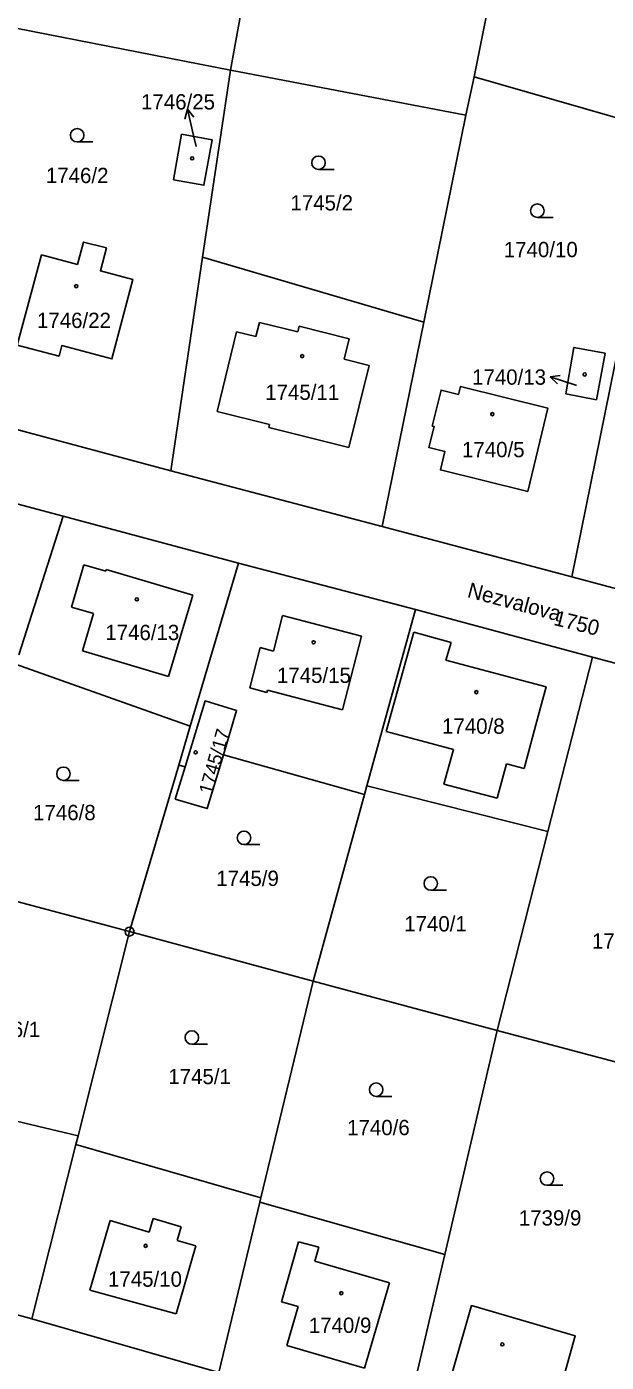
# Model space of a CAD drawing. Extents: x -733394 to -722299, y -1082822 to -1075049.
# Drawn here: x -728573.6 to -728509.2, y -1078430.2 to -1078281.8 of the extents above; entities that cross this region are included whole.
import ezdxf

# ---------------------------------------------------------------- set-up
doc = ezdxf.new("R2010")
doc.units = 0
for name, color, linetype in [('Hranice parcel', 7, 'Continuous'), ('Parcelní čísla', 7, 'Continuous'), ('Pop  PČ popisy', 7, 'Continuous'), ('Vnitřní kresba', 7, 'Continuous'), ('Značky bodu BP', 7, 'Continuous'), ('Značky budov', 7, 'Continuous'), ('Značky kultur', 7, 'Continuous')]:
    doc.layers.add(name, color=color, linetype=linetype)

msp = doc.modelspace()

# ---------------------------------------------------------------- linework, layer by layer
at = {"layer": 'Hranice parcel'}
for p, q in [((-728520.23, -1078269.36), (-728523.87, -1078287.38)), ((-728549.42, -1078278.22), (-728550.93, -1078286.64)), ((-728550.93, -1078286.64), (-728576.5, -1078281.63)), ((-728550.93, -1078286.64), (-728554.03, -1078307.41)), ((-728524.79, -1078291.64), (-728550.93, -1078286.64)), ((-728523.87, -1078287.38), (-728524.79, -1078291.64)), ((-728523.87, -1078287.38), (-728502.97, -1078293.38)), ((-728524.79, -1078291.64), (-728529.46, -1078314.62)), ((-728554.03, -1078307.41), (-728557.57, -1078331.15)), ((-728554.03, -1078307.41), (-728529.46, -1078314.62)), ((-728506.69, -1078311.71), (-728513.02, -1078342.92)), ((-728529.46, -1078314.62), (-728534.09, -1078337.35)), ((-728582.02, -1078324.58), (-728557.57, -1078331.15)), ((-728569.52, -1078336.17), (-728589.21, -1078330.94)), ((-728557.57, -1078331.15), (-728534.09, -1078337.35)), ((-728574.46, -1078351.58), (-728569.52, -1078336.17)), ((-728550.04, -1078341.4), (-728569.52, -1078336.17)), ((-728534.09, -1078337.35), (-728513.02, -1078342.92)), ((-728550.04, -1078341.4), (-728555.4, -1078359.52)), ((-728530.38, -1078346.56), (-728550.04, -1078341.4)), ((-728513.02, -1078342.92), (-728492.21, -1078348.51)), ((-728530.38, -1078346.56), (-728535.78, -1078366.14)), ((-728510.72, -1078351.85), (-728530.38, -1078346.56)), ((-728510.72, -1078351.85), (-728515.66, -1078371.23)), ((-728491.1, -1078357.07), (-728510.72, -1078351.85)), ((-728555.4, -1078359.52), (-728574.8, -1078352.65)), ((-728555.4, -1078359.52), (-728556.68, -1078363.85)), ((-728536.04, -1078367.11), (-728551.72, -1078362.7)), ((-728556.68, -1078363.85), (-728562.15, -1078382.34)), ((-728555.98, -1078364.05), (-728556.68, -1078363.85)), ((-728536.04, -1078367.11), (-728541.76, -1078387.84)), ((-728535.78, -1078366.14), (-728536.04, -1078367.11)), ((-728515.66, -1078371.23), (-728535.78, -1078366.14)), ((-728515.66, -1078371.23), (-728521.3, -1078393.34)), ((-728562.15, -1078382.34), (-728582.56, -1078376.89)), ((-728562.15, -1078382.34), (-728567.87, -1078405.04)), ((-728541.76, -1078387.84), (-728562.15, -1078382.34)), ((-728541.76, -1078387.84), (-728547.56, -1078411.94)), ((-728541.76, -1078387.84), (-728521.3, -1078393.34)), ((-728521.3, -1078393.34), (-728527.12, -1078418.21)), ((-728521.3, -1078393.34), (-728500.96, -1078398.75)), ((-728588.61, -1078400.11), (-728567.87, -1078405.04)), ((-728567.87, -1078405.04), (-728568.11, -1078406.01)), ((-728568.11, -1078406.01), (-728572.99, -1078425.37)), ((-728568.11, -1078406.01), (-728547.56, -1078411.94)), ((-728547.67, -1078412.43), (-728552.22, -1078431.34)), ((-728547.56, -1078411.94), (-728547.67, -1078412.43)), ((-728547.67, -1078412.43), (-728527.12, -1078418.21)), ((-728593.7, -1078419.66), (-728572.99, -1078425.37)), ((-728572.99, -1078425.37), (-728552.22, -1078431.34))]:
    msp.add_line(p, q, dxfattribs=at)
for points in [[(-728557.27, -1078298.83), (-728556.37, -1078293.76), (-728552.97, -1078294.36), (-728553.89, -1078299.42), (-728557.27, -1078298.83)], [(-728567.93, -1078308.23), (-728567.25, -1078305.73), (-728564.71, -1078306.39), (-728565.38, -1078308.91), (-728561.77, -1078309.88), (-728564.1, -1078318.72), (-728569.66, -1078317.21), (-728569.98, -1078318.4), (-728574.62, -1078317.19), (-728571.91, -1078307.16), (-728567.93, -1078308.23)], [(-728509.32, -1078318.08), (-728510.28, -1078323.25), (-728513.67, -1078322.6), (-728512.77, -1078317.44), (-728509.32, -1078318.08)], [(-728517.91, -1078333.43), (-728515.66, -1078324.19), (-728525.39, -1078321.78), (-728525.61, -1078322.66), (-728527.53, -1078322.18), (-728528.51, -1078326.17), (-728528.31, -1078326.22), (-728528.88, -1078328.57), (-728527.12, -1078328.99), (-728527.61, -1078331.05), (-728517.91, -1078333.43)], [(-728555.98, -1078364.05), (-728553.76, -1078356.72), (-728550.25, -1078357.78), (-728551.72, -1078362.7)], [(-728551.72, -1078362.7), (-728553.51, -1078368.68), (-728557.06, -1078367.62), (-728555.98, -1078364.05)], [(-728527.12, -1078418.21), (-728529.86, -1078429.88), (-728531.56, -1078437.16)], [(-728526.9, -1078433.47), (-728526.12, -1078430.75), (-728524.14, -1078423.91), (-728512.62, -1078427.26), (-728513.88, -1078431.78), (-728514.73, -1078434.85), (-728516.69, -1078434.29), (-728517.25, -1078436.26), (-728526.9, -1078433.47)]]:
    msp.add_lwpolyline(points, dxfattribs=at)
at = {"layer": 'Pop  PČ popisy'}
for p, q in [((-728555.72, -1078290.98), (-728555.99, -1078292.06)), ((-728555.05, -1078293.9), (-728555.72, -1078290.98)), ((-728555.72, -1078290.98), (-728555.01, -1078291.84)), ((-728554.76, -1078295.11), (-728555.05, -1078293.9)), ((-728515.4, -1078320.71), (-728514.3, -1078320.55)), ((-728512.55, -1078321.64), (-728515.4, -1078320.71)), ((-728515.4, -1078320.71), (-728514.61, -1078321.5)), ((-728512.5, -1078321.66), (-728512.55, -1078321.64))]:
    msp.add_line(p, q, dxfattribs=at)
at = {"layer": 'Vnitřní kresba'}
for p, q in [((-728548.1, -1078316.23), (-728547.71, -1078314.66)), ((-728547.71, -1078314.66), (-728543.45, -1078315.71)), ((-728543.45, -1078315.71), (-728543.29, -1078315.09)), ((-728543.29, -1078315.09), (-728537.73, -1078316.47)), ((-728552.42, -1078324.54), (-728550.27, -1078315.69)), ((-728550.27, -1078315.69), (-728548.1, -1078316.23)), ((-728537.73, -1078316.47), (-728538.3, -1078318.75)), ((-728538.3, -1078318.75), (-728535.54, -1078319.43)), ((-728535.54, -1078319.43), (-728537.79, -1078328.54)), ((-728546.58, -1078326.02), (-728552.42, -1078324.54)), ((-728546.66, -1078326.34), (-728546.58, -1078326.02)), ((-728537.79, -1078328.54), (-728546.66, -1078326.34)), ((-728568.61, -1078346.29), (-728567.24, -1078341.58)), ((-728567.24, -1078341.58), (-728564.79, -1078342.29)), ((-728564.79, -1078342.29), (-728564.73, -1078342.1)), ((-728564.73, -1078342.1), (-728555.12, -1078344.97)), ((-728566.16, -1078347), (-728568.61, -1078346.29)), ((-728555.12, -1078344.97), (-728557.83, -1078354.01)), ((-728567.37, -1078351.15), (-728566.16, -1078347)), ((-728546.16, -1078351.17), (-728545.15, -1078347.24)), ((-728545.15, -1078347.24), (-728536.36, -1078349.52)), ((-728533.64, -1078360.13), (-728530.55, -1078349.06)), ((-728530.55, -1078349.06), (-728526.43, -1078350.21)), ((-728548.79, -1078355.28), (-728547.62, -1078350.79)), ((-728547.62, -1078350.79), (-728546.16, -1078351.17)), ((-728536.36, -1078349.52), (-728538.49, -1078357.7)), ((-728526.43, -1078350.21), (-728527, -1078352.18)), ((-728557.83, -1078354.01), (-728567.37, -1078351.15)), ((-728527, -1078352.18), (-728517.82, -1078354.63)), ((-728546.88, -1078355.78), (-728548.79, -1078355.28)), ((-728517.82, -1078354.63), (-728515.87, -1078355.15)), ((-728515.87, -1078355.15), (-728516.37, -1078357.03)), ((-728546.82, -1078355.53), (-728546.88, -1078355.78)), ((-728538.49, -1078357.7), (-728546.82, -1078355.53)), ((-728516.37, -1078357.03), (-728517.26, -1078360.35)), ((-728529.73, -1078361.17), (-728533.64, -1078360.13)), ((-728526.15, -1078362.13), (-728529.73, -1078361.17)), ((-728517.26, -1078360.35), (-728518.3, -1078364.24)), ((-728527.21, -1078365.96), (-728526.15, -1078362.13)), ((-728520.25, -1078363.72), (-728521.3, -1078367.52)), ((-728518.3, -1078364.24), (-728520.25, -1078363.72)), ((-728521.3, -1078367.52), (-728527.21, -1078365.96)), ((-728566.55, -1078422.18), (-728564.31, -1078414.46)), ((-728564.31, -1078414.46), (-728559.98, -1078415.74)), ((-728559.98, -1078415.74), (-728559.53, -1078414.22)), ((-728559.53, -1078414.22), (-728556.42, -1078415.14)), ((-728556.42, -1078415.14), (-728556.86, -1078416.66)), ((-728554.79, -1078417.27), (-728556.98, -1078424.81)), ((-728556.86, -1078416.66), (-728554.79, -1078417.27)), ((-728545.27, -1078423.5), (-728543.36, -1078416.82)), ((-728543.36, -1078416.82), (-728541.11, -1078417.43)), ((-728541.11, -1078417.43), (-728541.56, -1078418.98)), ((-728541.56, -1078418.98), (-728533.26, -1078421.38)), ((-728533.26, -1078421.38), (-728536.04, -1078430.84)), ((-728556.98, -1078424.81), (-728566.55, -1078422.18)), ((-728543.42, -1078424), (-728545.27, -1078423.5)), ((-728544.68, -1078428.35), (-728543.42, -1078424)), ((-728536.04, -1078430.84), (-728544.68, -1078428.35))]:
    msp.add_line(p, q, dxfattribs=at)
at = {"layer": 'Značky bodu BP'}
for radius in [0.5, 0.0303]:
    msp.add_circle((-728562.15, -1078382.34), radius, dxfattribs=at)
at = {"layer": 'Značky budov'}
for centre in [(-728555.19, -1078296.43), (-728568.07, -1078310.63), (-728542.97, -1078318.41), (-728511.58, -1078320.44), (-728521.83, -1078324.86), (-728561.34, -1078345.43), (-728541.69, -1078350.2), (-728523.61, -1078355.75), (-728554.8, -1078362.43), (-728560.36, -1078417.27), (-728538.62, -1078422.53), (-728520.73, -1078428.22)]:
    msp.add_circle(centre, 0.175, dxfattribs=at)
at = {"layer": 'Značky kultur'}
for p, q in [((-728567.96, -1078294.61), (-728566.21, -1078294.61)), ((-728541.15, -1078297.67), (-728539.4, -1078297.67)), ((-728516.84, -1078303), (-728515.09, -1078303)), ((-728569.49, -1078365.56), (-728567.74, -1078365.56)), ((-728549.43, -1078372.68), (-728547.68, -1078372.68)), ((-728528.68, -1078377.76), (-728526.93, -1078377.76)), ((-728555.22, -1078394.87), (-728553.47, -1078394.87)), ((-728534.75, -1078400.66), (-728533, -1078400.66)), ((-728515.76, -1078410.54), (-728514.01, -1078410.54))]:
    msp.add_line(p, q, dxfattribs=at)
for centre in [(-728567.96, -1078293.86), (-728541.15, -1078296.92), (-728516.84, -1078302.25), (-728569.49, -1078364.81), (-728549.43, -1078371.93), (-728528.68, -1078377.01), (-728555.22, -1078394.12), (-728534.75, -1078399.91), (-728515.76, -1078409.79)]:
    msp.add_circle(centre, 0.75, dxfattribs=at)

# ---------------------------------------------------------------- texts
at = {"layer": 'Parcelní čísla'}
for s, p in [('1746/25', (-728560.87, -1078291)), ('1746/2', (-728571.44, -1078299.18)), ('1745/2', (-728544.27, -1078302.22)), ('1740/10', (-728520.57, -1078307.41)), ('1746/22', (-728572.43, -1078315.28)), ('1740/13', (-728524.09, -1078321.58)), ('1745/11', (-728547.07, -1078323.27)), ('1740/5', (-728525.21, -1078329.64)), ('1746/13', (-728564.84, -1078349.96)), ('1745/15', (-728545.77, -1078354.72)), ('1740/8', (-728527.43, -1078360.37)), ('1746/8', (-728572.86, -1078369.97)), ('1745/9', (-728552.51, -1078377.28)), ('1740/1', (-728531.63, -1078382.33)), ('1739/7', (-728510.77, -1078384.23)), ('1746/1', (-728579.02, -1078394.06)), ('1745/1', (-728557.84, -1078399.3)), ('1740/6', (-728537.97, -1078404.97)), ('1739/9', (-728518.9, -1078415.01)), ('1745/10', (-728564.54, -1078421.81)), ('1740/9', (-728542.23, -1078426.94))]:
    msp.add_text(s, height=1.7, dxfattribs=at).set_placement(p)
for s, height, rotation, p in [('1750', 1.7, 346, (-728515.11, -1078348.27)), ('1745/17', 1.53, 74, (-728553.01, -1078367.21))]:
    msp.add_text(s, height=height, rotation=rotation, dxfattribs=at).set_placement(p)
at = {"layer": 'Pop  PČ popisy'}
msp.add_text('Nezvalova', height=1.7, rotation=345, dxfattribs=at).set_placement((-728524.72, -1078345.16))

doc.saveas('drawing.dxf')
